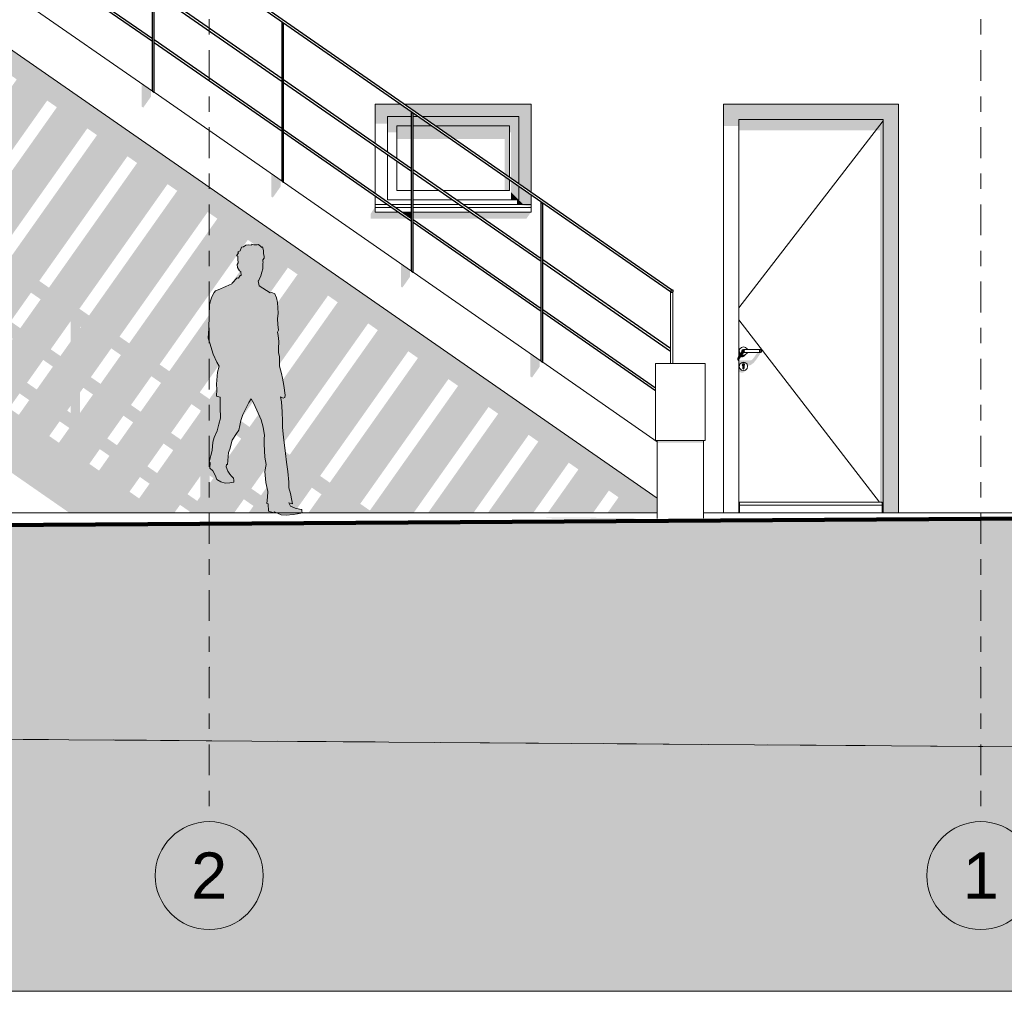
# Model space of a CAD drawing. Header units: metres. Extents: x -52 to 321, y -8 to 26.
# Tile 277 of 333: x 306.2 to 312.58, y -3.1 to 3.19. Entities that reach past the tile are written whole.
import ezdxf
from ezdxf.enums import TextEntityAlignment as Align

# ---------------------------------------------------------------- set-up
doc = ezdxf.new("R2010")
doc.units = ezdxf.units.M
doc.header["$MEASUREMENT"] = 0
doc.linetypes.add('Raster', pattern=[0.4, 0.2, -0.1, 0, -0.1])
doc.linetypes.add('Strichlinie weit', pattern=[1.058333, 0.635, -0.423333])
for name, color, linetype in [('10 Wand außen', 7, 'Continuous'), ('20 Decke', 7, 'Continuous'), ('40 Absturzsicherung', 7, 'Continuous'), ('40 Treppe', 7, 'Continuous'), ('60 Auffüllung gesamt', 7, 'Continuous'), ('60 Ausstattung außen', 7, 'Continuous'), ('60 Gelände 2D Übersicht', 7, 'Continuous'), ('60 Gelände Hänle', 7, 'Continuous'), ('90 Achsraster', 7, 'Continuous')]:
    doc.layers.add(name, color=color, linetype=linetype)
doc.styles.add('ERSTELLTER_STIL_1', font='arial.ttf')
pattern_1 = [(45, (33626.11544, -0.00275), (-0.2121320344, 0.2121320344), []), (45, (33626.0447, 0.06797), (-0.424264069, 0.424264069), []), (45, (33625.974, 0.1387), (-0.424264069, 0.424264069), []), (135, (33625.9033, 0.20939), (0.07071067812, 0.07071067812), [0.3, -0.3])]

# ---------------------------------------------------------------- blocks, each defined once
blk = doc.blocks.new('Standard-Rastermarker[16]_2', base_point=(307.4261, 9.9973))
at = {"layer": '90 Achsraster', "color": 14, "linetype": 'Raster', "lineweight": 18, "true_color": 0xa80000}
for p, q in [((307.4261, 8.9973), (307.4261, -1.0027)), ((307.4261, -1.0027), (307.4261, -2.0027))]:
    blk.add_line(p, q, dxfattribs=at)
at = {"layer": '90 Achsraster', "color": 14, "linetype": 'Continuous', "lineweight": 18, "true_color": 0xa80000, "flags": 128}
blk.add_lwpolyline([(307.4261, -2.7027, 1), (307.4261, -2.0027, 1)], format="xyb", close=True, dxfattribs=at)
at = {"layer": '90 Achsraster', "color": 14, "linetype": 'Raster', "lineweight": 18, "true_color": 0xa80000}
blk.add_point((307.4261, -1.0027), dxfattribs=at)
blk.add_point((307.4261, -1.0027), dxfattribs=at)
at = {"layer": '90 Achsraster', "color": 14, "lineweight": 18, "true_color": 0xa80000, "style": 'ERSTELLTER_STIL_1'}
for tag, p in [('AC_MarkerText_1_0', (307.4261, 10.4973)), ('AC_MarkerText_1_1', (307.4261, -2.2027))]:
    blk.add_attdef(tag, text='', height=0.3, rotation=360, dxfattribs=at).set_placement(p, align=Align.TOP_CENTER)
blk = doc.blocks.new('Mann gehend Kontur 02 27[21]_2', base_point=(307.9259, -0.0174))
at = {"layer": '60 Ausstattung außen', "linetype": 'Continuous', "lineweight": 0, "true_color": 0xffffff}
blk.add_hatch(color=7, dxfattribs=at).paths.add_polyline_path([(307.698, 0.7378), (307.7148, 0.7065), (307.7618, 0.6011), (307.7764, 0.5532), (307.7842, 0.5002), (307.7826, 0.4799), (307.782, 0.4433), (307.7865, 0.3587), (307.7949, 0.3112), (307.7876, 0.2667), (307.7932, 0.1951), (307.805, 0.1359), (307.8033, 0.1004), (307.7988, 0.0593), (307.8089, 0.0559), (307.8094, 0.0097), (307.8458, -0.0016), (307.8492, 0.0046), (307.8929, -0.0151), (307.9259, -0.0174), (307.9702, -0.0123), (307.9976, -0.0084), (308.0307, -0.0027), (308.0268, 0.0063), (308.0273, 0.0192), (308.0111, 0.0215), (307.9831, 0.0288), (307.9523, 0.0418), (307.9422, 0.0626), (307.9651, 0.0576), (307.9623, 0.079), (307.9539, 0.123), (307.9427, 0.1607), (307.9416, 0.1968), (307.9355, 0.2656), (307.9271, 0.3265), (307.9198, 0.3834), (307.9069, 0.4882), (307.9019, 0.5503), (307.9019, 0.5925), (307.8991, 0.6528), (307.894, 0.7177), (307.889, 0.7492), (307.9052, 0.7413), (307.917, 0.7447), (307.9181, 0.7616), (307.9103, 0.8231), (307.9013, 0.87), (307.894, 0.9016), (307.8806, 0.9478), (307.8811, 1.0115), (307.8755, 1.0357), (307.8744, 1.0629), (307.8772, 1.1097), (307.8722, 1.1486), (307.8677, 1.1695), (307.875, 1.1819), (307.8716, 1.2187), (307.8677, 1.2553), (307.8722, 1.2919), (307.8677, 1.3613), (307.8626, 1.3913), (307.8514, 1.4167), (307.8324, 1.4263), (307.8201, 1.4251), (307.7506, 1.4697), (307.7433, 1.5012), (307.7484, 1.504), (307.7523, 1.517), (307.7607, 1.5311), (307.7629, 1.5429), (307.7669, 1.5587), (307.7742, 1.5807), (307.773, 1.6004), (307.7742, 1.6145), (307.7758, 1.6219), (307.7736, 1.6298), (307.7742, 1.6383), (307.7814, 1.6491), (307.782, 1.6615), (307.777, 1.6767), (307.7773, 1.6995), (307.771, 1.722), (307.7646, 1.7187), (307.7622, 1.7224), (307.7445, 1.737), (307.7372, 1.7342), (307.7159, 1.7342), (307.7013, 1.7403), (307.6992, 1.7338), (307.6806, 1.7347), (307.6633, 1.7325), (307.6487, 1.7228), (307.6353, 1.7192), (307.6257, 1.6957), (307.6122, 1.6889), (307.6162, 1.6839), (307.6039, 1.6647), (307.6117, 1.6619), (307.6106, 1.6433), (307.6128, 1.6196), (307.6067, 1.6078), (307.61, 1.5875), (307.6224, 1.5672), (307.6313, 1.5627), (307.633, 1.5366), (307.6263, 1.5366), (307.6168, 1.5197), (307.6078, 1.5208), (307.5748, 1.487), (307.5736, 1.4819), (307.5328, 1.4661), (307.4835, 1.4442), (307.4661, 1.4374), (307.4577, 1.4261), (307.4426, 1.3991), (307.4347, 1.3719), (307.428, 1.3471), (307.4263, 1.2766), (307.423, 1.1919), (307.4202, 1.131), (307.4297, 1.0983), (307.451, 1.0256), (307.4756, 0.9747), (307.4913, 0.9499), (307.4795, 0.9105), (307.4739, 0.8314), (307.4745, 0.797), (307.4739, 0.7536), (307.4969, 0.748), (307.4975, 0.6826), (307.4991, 0.6108), (307.4893, 0.5722), (307.4782, 0.5294), (307.4588, 0.4863), (307.4487, 0.4563), (307.4454, 0.4033), (307.4258, 0.3294), (307.4328, 0.3231), (307.4304, 0.2885), (307.4501, 0.2714), (307.4644, 0.242), (307.4756, 0.2133), (307.5025, 0.1998), (307.53, 0.1896), (307.5591, 0.1924), (307.5848, 0.1981), (307.5854, 0.2093), (307.5844, 0.2224), (307.5703, 0.2364), (307.5602, 0.2482), (307.5473, 0.268), (307.5356, 0.2967), (307.5378, 0.3108), (307.544, 0.3125), (307.5507, 0.3899), (307.5596, 0.4102), (307.5742, 0.4682), (307.6022, 0.5133), (307.6173, 0.5347), (307.6235, 0.5635), (307.6308, 0.5963), (307.6442, 0.6352), (307.6829, 0.713)])
at = {"layer": '60 Ausstattung außen', "color": 7, "linetype": 'Continuous', "lineweight": 13, "flags": 128}
blk.add_lwpolyline([(307.698, 0.7378), (307.6829, 0.713), (307.6442, 0.6352), (307.6308, 0.5963), (307.6235, 0.5635), (307.6173, 0.5347), (307.6022, 0.5133), (307.5742, 0.4682), (307.5596, 0.4102), (307.5507, 0.3899), (307.544, 0.3125), (307.5378, 0.3108), (307.5356, 0.2967), (307.5473, 0.268), (307.5602, 0.2482), (307.5703, 0.2364), (307.5844, 0.2224), (307.5854, 0.2093), (307.5848, 0.1981), (307.5591, 0.1924), (307.53, 0.1896), (307.5025, 0.1998), (307.4756, 0.2133), (307.4644, 0.242), (307.4501, 0.2714), (307.4304, 0.2885), (307.4328, 0.3231), (307.4258, 0.3294), (307.4454, 0.4033), (307.4487, 0.4563), (307.4588, 0.4863), (307.4782, 0.5294), (307.4893, 0.5722), (307.4991, 0.6108), (307.4975, 0.6826), (307.4969, 0.748), (307.4739, 0.7536), (307.4745, 0.797), (307.4739, 0.8314), (307.4795, 0.9105), (307.4913, 0.9499), (307.4756, 0.9747), (307.451, 1.0256), (307.4297, 1.0983), (307.4202, 1.131), (307.423, 1.1919), (307.4263, 1.2766), (307.428, 1.3471), (307.4347, 1.3719), (307.4426, 1.3991), (307.4577, 1.4261), (307.4661, 1.4374), (307.4835, 1.4442), (307.5328, 1.4661), (307.5736, 1.4819), (307.5748, 1.487), (307.6078, 1.5208), (307.6168, 1.5197), (307.6263, 1.5366), (307.633, 1.5366), (307.6313, 1.5627), (307.6224, 1.5672), (307.61, 1.5875), (307.6067, 1.6078), (307.6128, 1.6196), (307.6106, 1.6433), (307.6117, 1.6619), (307.6039, 1.6647), (307.6162, 1.6839), (307.6122, 1.6889), (307.6257, 1.6957), (307.6353, 1.7192), (307.6487, 1.7228), (307.6633, 1.7325), (307.6806, 1.7347), (307.6992, 1.7338), (307.7013, 1.7403), (307.7159, 1.7342), (307.7372, 1.7342), (307.7445, 1.737), (307.7622, 1.7224), (307.7646, 1.7187), (307.771, 1.722), (307.7773, 1.6995), (307.777, 1.6767), (307.782, 1.6615), (307.7814, 1.6491), (307.7742, 1.6383), (307.7736, 1.6298), (307.7758, 1.6219), (307.7742, 1.6145), (307.773, 1.6004), (307.7742, 1.5807), (307.7669, 1.5587), (307.7629, 1.5429), (307.7607, 1.5311), (307.7523, 1.517), (307.7484, 1.504), (307.7433, 1.5012), (307.7506, 1.4697), (307.8201, 1.4251), (307.8324, 1.4263), (307.8514, 1.4167), (307.8626, 1.3913), (307.8677, 1.3613), (307.8722, 1.2919), (307.8677, 1.2553), (307.8716, 1.2187), (307.875, 1.1819), (307.8677, 1.1695), (307.8722, 1.1486), (307.8772, 1.1097), (307.8744, 1.0629), (307.8755, 1.0357), (307.8811, 1.0115), (307.8806, 0.9478), (307.894, 0.9016), (307.9013, 0.87), (307.9103, 0.8231), (307.9181, 0.7616), (307.917, 0.7447), (307.9052, 0.7413), (307.889, 0.7492), (307.894, 0.7177), (307.8991, 0.6528), (307.9019, 0.5925), (307.9019, 0.5503), (307.9069, 0.4882), (307.9198, 0.3834), (307.9271, 0.3265), (307.9355, 0.2656), (307.9416, 0.1968), (307.9427, 0.1607), (307.9539, 0.123), (307.9623, 0.079), (307.9651, 0.0576), (307.9422, 0.0626), (307.9523, 0.0418), (307.9831, 0.0288), (308.0111, 0.0215), (308.0273, 0.0192), (308.0268, 0.0063), (308.0307, -0.0027), (307.9976, -0.0084), (307.9702, -0.0123), (307.9259, -0.0174), (307.8929, -0.0151), (307.8492, 0.0046), (307.8458, -0.0016), (307.8094, 0.0097), (307.8089, 0.0559), (307.7988, 0.0593), (307.8033, 0.1004), (307.805, 0.1359), (307.7932, 0.1951), (307.7876, 0.2667), (307.7949, 0.3112), (307.7865, 0.3587), (307.782, 0.4433), (307.7826, 0.4799), (307.7842, 0.5002), (307.7764, 0.5532), (307.7618, 0.6011), (307.7148, 0.7065)], close=True, dxfattribs=at)
blk = doc.blocks.new('Standard-Rastermarker[25]_2', base_point=(312.4261, 9.9973))
at = {"layer": '90 Achsraster', "color": 14, "linetype": 'Raster', "lineweight": 18, "true_color": 0xa80000}
for p, q in [((312.4261, 8.9973), (312.4261, -1.0027)), ((312.4261, -1.0027), (312.4261, -2.0027))]:
    blk.add_line(p, q, dxfattribs=at)
at = {"layer": '90 Achsraster', "color": 14, "linetype": 'Continuous', "lineweight": 18, "true_color": 0xa80000, "flags": 128}
blk.add_lwpolyline([(312.4261, -2.7027, 1), (312.4261, -2.0027, 1)], format="xyb", close=True, dxfattribs=at)
at = {"layer": '90 Achsraster', "color": 14, "linetype": 'Raster', "lineweight": 18, "true_color": 0xa80000}
blk.add_point((312.4261, -1.0027), dxfattribs=at)
blk.add_point((312.4261, -1.0027), dxfattribs=at)
at = {"layer": '90 Achsraster', "color": 14, "lineweight": 18, "true_color": 0xa80000, "style": 'ERSTELLTER_STIL_1'}
for tag, p in [('AC_MarkerText_1_0', (312.4261, 10.4973)), ('AC_MarkerText_1_1', (312.4261, -2.2027))]:
    blk.add_attdef(tag, text='', height=0.3, rotation=360, dxfattribs=at).set_placement(p, align=Align.TOP_CENTER)

msp = doc.modelspace()

# ---------------------------------------------------------------- hatches: boundary and pattern name
at = {"layer": '10 Wand außen', "linetype": 'Continuous', "lineweight": 0, "true_color": 0x000000}
h = msp.add_hatch(color=18, dxfattribs=at)
h.paths.add_polyline_path([(306.0652, 3.0473), (306.0652, 2.779), (306.1162, 2.851), (306.1789, 2.8074), (306.0652, 2.6467), (306.0652, 2.2308), (306.3762, 2.6705), (306.4389, 2.6269), (306.0652, 2.0985), (306.0652, 1.6825), (306.6362, 2.4899), (306.6989, 2.4463), (306.1276, 1.6383), (306.0652, 1.6816), (306.0652, 1.5685), (306.0739, 1.5625), (306.0652, 1.5502), (306.0652, 1.1343), (306.0904, 1.1698), (306.1531, 1.1262), (306.0652, 1.002), (306.0652, 0.3138), (306.5211, -0.0027), (307.1996, -0.0027), (307.237, 0.05), (307.2997, 0.0065), (307.2932, -0.0027), (307.5873, -0.0027), (307.6504, 0.0865), (307.7131, 0.0429), (307.6808, -0.0027), (307.975, -0.0027), (308.0912, 0.1616), (308.1539, 0.118), (308.0685, -0.0027), (308.7503, -0.0027), (309.2362, 0.6843), (309.2989, 0.6408), (308.8439, -0.0027), (309.138, -0.0027), (309.4962, 0.5038), (309.5589, 0.4602), (309.2315, -0.0027), (309.5257, -0.0027), (309.7562, 0.3232), (309.8189, 0.2797), (309.6192, -0.0027), (309.9133, -0.0027), (310.0162, 0.1427), (310.0789, 0.0991), (310.0069, -0.0027), (310.3292, -0.0027), (310.3292, 0.094), (306.0765, 3.0473)])
h.paths.add_polyline_path([(306.1294, 0.6767), (306.197, 0.7723), (306.2597, 0.7287), (306.1921, 0.6331)], flags=0)
h.paths.add_polyline_path([(306.1391, 1.2386), (306.2712, 1.4255), (306.3339, 1.3819), (306.2018, 1.1951)], flags=0)
h.paths.add_polyline_path([(306.3084, 0.7975), (306.2456, 0.8411), (306.3504, 0.9893), (306.4131, 0.9457)], flags=0)
h.paths.add_polyline_path([(306.3248, 1.5013), (306.8962, 2.3093), (306.9589, 2.2658), (306.3876, 1.4578)], flags=0)
h.paths.add_polyline_path([(306.4521, 0.4526), (306.3894, 0.4961), (306.457, 0.5917), (306.5197, 0.5482)], flags=0)
h.paths.add_polyline_path([(306.3991, 1.0581), (306.5312, 1.2449), (306.5316, 1.2446), (306.5283, 1.2399), (306.5283, 1.1086), (306.4618, 1.0145)], flags=0)
h.paths.add_polyline_path([(306.5056, 0.6605), (306.5283, 0.6926), (306.5283, 0.6448)], flags=0)
h.paths.add_polyline_path([(306.6476, 1.2772), (306.5848, 1.3208), (307.1562, 2.1288), (307.2189, 2.0852)], flags=0)
h.paths.add_polyline_path([(306.6731, 0.7651), (306.5883, 0.6452), (306.5883, 0.7775), (306.6104, 0.8087)], flags=0)
h.paths.add_polyline_path([(306.5883, 1.1934), (306.5883, 1.2052), (306.5939, 1.2013)], flags=0)
h.paths.add_polyline_path([(306.7121, 0.272), (306.6494, 0.3156), (306.717, 0.4112), (306.7797, 0.3676)], flags=0)
h.paths.add_polyline_path([(306.7218, 0.834), (306.6591, 0.8775), (306.7912, 1.0643), (306.8539, 1.0208)], flags=0)
h.paths.add_polyline_path([(306.7656, 0.48), (306.8704, 0.6281), (306.9331, 0.5846), (306.8284, 0.4364)], flags=0)
h.paths.add_polyline_path([(306.9076, 1.0967), (306.8448, 1.1402), (307.4162, 1.9482), (307.4789, 1.9047)], flags=0)
h.paths.add_polyline_path([(306.9721, 0.0915), (306.9094, 0.135), (306.977, 0.2306), (307.0397, 0.187)], flags=0)
h.paths.add_polyline_path([(306.9191, 0.697), (307.0512, 0.8838), (307.1139, 0.8402), (306.9818, 0.6534)], flags=0)
h.paths.add_polyline_path([(307.0884, 0.2559), (307.0256, 0.2994), (307.1304, 0.4476), (307.1931, 0.404)], flags=0)
h.paths.add_polyline_path([(307.1676, 0.9161), (307.1048, 0.9597), (307.6762, 1.7677), (307.7389, 1.7241)], flags=0)
h.paths.add_polyline_path([(307.2418, 0.4728), (307.1791, 0.5164), (307.3112, 0.7032), (307.3715, 0.6614), (307.3681, 0.6567), (307.3681, 0.6515)], flags=0)
h.paths.add_polyline_path([(307.3484, 0.0753), (307.2856, 0.1189), (307.3681, 0.2356), (307.3681, 0.1033)], flags=0)
h.paths.add_polyline_path([(307.3648, 0.7791), (307.9362, 1.5871), (307.9989, 1.5436), (307.4276, 0.7356)], flags=0)
h.paths.add_polyline_path([(307.4281, 0.2408), (307.4531, 0.2235), (307.4281, 0.1881)], flags=0)
h.paths.add_polyline_path([(307.4391, 0.3358), (307.5712, 0.5227), (307.6339, 0.4791), (307.5018, 0.2923)], flags=0)
h.paths.add_polyline_path([(307.6248, 0.5986), (308.1962, 1.4066), (308.2589, 1.363), (307.6876, 0.555)], flags=0)
h.paths.add_polyline_path([(307.6991, 0.1553), (307.8312, 0.3421), (307.8939, 0.2986), (307.7618, 0.1117)], flags=0)
h.paths.add_polyline_path([(307.9476, 0.3744), (307.8848, 0.418), (308.4562, 1.226), (308.5189, 1.1824)], flags=0)
h.paths.add_polyline_path([(308.1448, 0.2375), (308.7162, 1.0455), (308.7789, 1.0019), (308.2076, 0.1939)], flags=0)
h.paths.add_polyline_path([(308.4048, 0.0569), (308.9762, 0.8649), (309.0389, 0.8213), (308.4676, 0.0133)], flags=0)
for points in [[(308.5017, 2.6473), (308.5817, 2.5673), (308.7381, 2.5673), (308.7381, 2.5941), (308.7481, 2.5872), (308.7481, 2.5673), (308.7793, 2.5673), (308.6641, 2.6473)], [(308.5017, 2.6473), (308.5017, 2.52), (308.5817, 2.52), (308.5817, 2.5673)], [(308.6904, 2.6473), (308.8056, 2.5673), (309.4317, 2.5673), (309.5117, 2.6473)], [(309.4317, 2.5673), (309.4317, 2.1325), (309.5117, 2.077), (309.5117, 2.6473)], [(310.7583, 2.6473), (310.7583, 2.5058), (310.8583, 2.5058), (310.8583, 2.5473), (311.7933, 2.5473), (311.7933, -0.0027), (311.8933, -0.0027), (311.8933, 2.6473)], [(308.5817, 2.5673), (308.6417, 2.5073), (308.7381, 2.5073), (308.7381, 2.5673)], [(308.5817, 2.5673), (308.5817, 2.4634), (308.6417, 2.4634), (308.6417, 2.5073)], [(308.7481, 2.5673), (308.7481, 2.5073), (308.8657, 2.5073), (308.7793, 2.5673)], [(308.8056, 2.5673), (308.892, 2.5073), (309.3717, 2.5073), (309.4317, 2.5673)], [(309.4317, 2.5673), (309.3717, 2.5073), (309.3717, 2.4634), (309.3817, 2.4634), (309.3817, 2.1672), (309.4317, 2.1325)], [(308.7381, 2.5073), (308.6417, 2.5073), (308.6417, 2.421), (308.7381, 2.421)], [(308.8657, 2.5073), (308.7481, 2.5073), (308.7481, 2.421), (308.99, 2.421)], [(308.892, 2.5073), (309.0163, 2.421), (309.3417, 2.421), (309.3417, 2.195), (309.3717, 2.1742), (309.3717, 2.5073)], [(310.8583, 2.5473), (310.8583, 2.4775), (311.7733, 2.4775), (311.7733, 0.0673), (311.7883, 0.0673), (311.7883, -0.0027), (311.7933, -0.0027), (311.7933, 2.5473)], [(309.3717, 2.1559), (309.3417, 2.1768), (309.3417, 2.0873), (309.3717, 2.0873)], [(309.3817, 2.0773), (309.4317, 2.0273), (309.4317, 2.1143), (309.3817, 2.149)], [(309.5117, 2.0587), (309.4317, 2.1143), (309.4317, 2.0273), (309.4617, 1.9973), (309.5117, 1.9973)], [(309.3817, 2.0273), (309.4317, 2.0273), (309.3817, 2.0773)], [(308.4717, 1.9048), (308.7109, 1.9048), (308.6498, 1.9473), (308.5017, 1.9473), (308.5017, 1.9823), (308.4717, 1.9348)], [(309.4317, 2.0273), (309.4217, 2.0273), (309.4217, 1.9973), (309.4617, 1.9973)], [(309.5117, 1.9823), (309.5117, 1.9973), (309.4217, 1.9973)], [(308.7381, 1.9473), (308.6761, 1.9473), (308.7372, 1.9048), (308.7381, 1.9048)], [(309.1156, 1.9473), (308.7481, 1.9473), (308.7481, 1.9048), (309.1767, 1.9048)], [(309.1419, 1.9473), (309.203, 1.9048), (309.4817, 1.9048), (309.5117, 1.9473)], [(310.8504, 1.0053), (310.8477, 0.9938), (310.8504, 0.9861), (310.8543, 0.9829), (310.8583, 0.9815), (310.8583, 1.0211), (310.8543, 1.014)], [(310.8649, 1.0608), (310.8583, 1.0514), (310.8583, 0.9878), (310.8724, 1.0077), (310.8783, 1.0061), (310.8918, 1.0097), (310.9017, 1.0196), (310.9117, 1.0338), (310.9018, 1.0239), (310.8883, 1.0203), (310.8748, 1.0239), (310.8649, 1.0338), (310.8613, 1.0473)], [(310.8583, 0.9524), (310.859, 0.9524), (310.8583, 0.9514), (310.8583, 0.9162), (310.8648, 0.9097), (310.8783, 0.9061), (310.8918, 0.9097), (310.9017, 0.9196), (310.9117, 0.9338), (310.9018, 0.9239), (310.8883, 0.9203), (310.8748, 0.9239), (310.8649, 0.9338), (310.8613, 0.9473), (310.8649, 0.9608), (310.8748, 0.9706), (310.8883, 0.9743), (310.9018, 0.9706), (310.9117, 0.9608), (310.9139, 0.9524), (310.9219, 0.9524), (310.9313, 0.9546), (310.9433, 0.9614), (310.9553, 0.9716), (310.9647, 0.9826), (310.9954, 1.026), (310.9983, 1.0331), (310.9966, 1.0373), (310.9791, 1.0373), (310.9519, 0.9987), (310.9475, 0.9935), (310.9433, 0.99), (310.9391, 0.9876), (310.9347, 0.9865), (310.8583, 0.9865)], [(310.8659, 1.0327), (310.8748, 1.0239), (310.8824, 1.0218), (310.8933, 1.0373), (310.8883, 1.0373), (310.8812, 1.0402), (310.8783, 1.0473), (310.8812, 1.0543)], [(310.8812, 1.0543), (310.8783, 1.0473), (310.88, 1.0473), (310.8828, 1.0543)], [(310.88, 1.0473), (310.8783, 1.0473), (310.8812, 1.0402), (310.8828, 1.0402)], [(310.8855, 1.0473), (310.88, 1.0473), (310.8828, 1.0402), (310.8876, 1.0402)], [(310.8828, 1.0402), (310.8812, 1.0402), (310.8883, 1.0373), (310.8894, 1.0373)], [(310.8828, 1.0402), (310.8894, 1.0373), (310.8927, 1.0373), (310.8876, 1.0402)], [(310.8855, 1.0473), (310.8876, 1.0402), (310.8948, 1.0402), (310.8936, 1.0473)], [(310.8876, 1.0402), (310.8927, 1.0373), (310.8975, 1.0373), (310.8948, 1.0402)], [(310.8948, 1.0402), (310.8975, 1.0373), (310.9033, 1.0373), (310.9026, 1.0402)], [(310.9026, 1.0402), (310.9033, 1.0373), (310.9833, 1.0373), (310.984, 1.0402)], [(310.984, 1.0402), (310.9833, 1.0373), (310.989, 1.0373), (310.9918, 1.0402)], [(310.9918, 1.0402), (310.989, 1.0373), (310.9939, 1.0373), (310.999, 1.0402)], [(310.999, 1.0402), (310.9939, 1.0373), (310.9971, 1.0373), (311.0038, 1.0402)], [(311.0038, 1.0402), (310.9971, 1.0373), (310.9983, 1.0373), (311.0054, 1.0402)], [(310.8707, 0.9665), (310.8708, 0.9665), (310.8748, 0.9706), (310.8748, 0.9706)], [(310.8708, 0.9665), (310.8772, 0.9665), (310.8748, 0.9706)], [(310.8883, 0.9743), (310.8748, 0.9706), (310.8748, 0.9706), (310.8883, 0.9742)], [(310.8748, 0.9706), (310.8772, 0.9665), (310.8883, 0.9665), (310.8883, 0.9742)], [(310.8808, 0.9569), (310.8833, 0.9517), (310.8833, 0.9484), (310.8837, 0.9483), (310.8858, 0.9428), (310.8833, 0.9375), (310.8833, 0.9348), (310.8848, 0.9312), (310.8883, 0.9298), (310.8918, 0.9312), (310.8933, 0.9348), (310.8933, 0.9517), (310.8958, 0.9569), (310.8937, 0.9624), (310.8883, 0.9647), (310.8829, 0.9624)], [(310.9018, 0.9706), (310.8883, 0.9743), (310.8883, 0.9742), (310.9017, 0.9706)], [(310.8883, 0.9665), (310.8994, 0.9665), (310.9017, 0.9706), (310.8883, 0.9742)], [(310.8994, 0.9665), (310.9057, 0.9665), (310.9017, 0.9706)], [(310.9018, 0.9706), (310.9017, 0.9706), (310.9057, 0.9665), (310.9059, 0.9665)], [(310.8633, 0.0673), (310.8583, 0.0602), (310.8583, -0.0027), (310.8633, -0.0027)], [(311.7883, 0.0539), (311.7883, 0.0673), (311.7783, 0.0673)]]:
    msp.add_hatch(color=18, dxfattribs=at).paths.add_polyline_path(points)
at = {"layer": '20 Decke', "linetype": 'Continuous', "lineweight": 0, "true_color": 0x000000}
msp.add_hatch(color=18, dxfattribs=at).paths.add_polyline_path([(310.3292, 0.4666), (310.3292, 0.4525), (310.6292, 0.4525), (310.6292, 0.4666)])
at = {"layer": '40 Absturzsicherung', "linetype": 'Continuous', "lineweight": 0, "true_color": 0x000000}
for points in [[(307.0535, 3.0741), (307.0535, 3.0558), (307.0585, 3.0523), (307.0585, 3.0706)], [(307.8983, 2.8109), (307.8933, 2.8144), (307.8933, 2.7961), (307.8983, 2.7926)], [(307.8933, 2.4908), (307.8933, 2.4726), (307.8983, 2.4691), (307.8983, 2.4874)], [(308.7331, 2.2311), (308.7331, 2.2129), (308.7381, 2.2094), (308.7381, 2.2277)], [(308.7331, 1.9076), (308.7331, 1.8894), (308.7381, 1.8859), (308.7381, 1.9041)], [(309.573, 1.6297), (309.578, 1.6262), (309.578, 1.6445), (309.573, 1.6479)], [(310.4153, 1.4344), (310.4153, 1.4312), (310.4181, 1.4292), (310.4228, 1.4292)], [(309.573, 1.3244), (309.573, 1.3061), (309.578, 1.3027), (309.578, 1.3209)], [(310.4128, 1.0465), (310.4153, 1.0447), (310.4153, 1.063), (310.4128, 1.0647)]]:
    msp.add_hatch(color=18, dxfattribs=at).paths.add_polyline_path(points)
at = {"layer": '40 Treppe', "linetype": 'Continuous', "lineweight": 0, "true_color": 0x000000}
for points in [[(307.0485, 2.7375), (306.9885, 2.7792), (306.9885, 2.6316), (306.9985, 2.6246), (307.0485, 2.6953)], [(307.8283, 2.0484), (307.8383, 2.0414), (307.8883, 2.1121), (307.8883, 2.1543), (307.8283, 2.196)], [(308.6681, 1.4651), (308.6781, 1.4582), (308.7281, 1.5289), (308.7281, 1.5711), (308.6681, 1.6127)], [(309.508, 0.8819), (309.518, 0.875), (309.568, 0.9457), (309.568, 0.9879), (309.508, 1.0295)]]:
    msp.add_hatch(color=18, dxfattribs=at).paths.add_polyline_path(points)
at = {"layer": '60 Auffüllung gesamt', "linetype": 'Continuous', "lineweight": 18, "true_color": 0xffa8a8}
h = msp.add_hatch(dxfattribs=at)
h.set_pattern_fill('Boden__gewachsen_0002', color=21, style=0, pattern_type=2)
h.set_pattern_definition(pattern_1)
h.paths.add_polyline_path([(306.9179, -0.072), (286.6743, -0.2027), (286.6743, -1.3281), (315.6978, -1.5396), (317.6986, -1.561), (317.6986, -1.5436), (315.6347, -0.2512), (315.2821, -0.016)])
at = {"layer": '60 Auffüllung gesamt', "linetype": 'Continuous', "lineweight": 0, "true_color": 0x000000}
for points in [[(309.6102, -0.036), (309.9616, -0.039), (309.9816, -0.039), (310.0251, -0.0394), (310.3019, -0.0375), (310.2829, -0.0373), (310.283, -0.0371), (309.9316, -0.0341), (309.6116, -0.0341)], [(310.3019, -0.0375), (310.0251, -0.0394), (310.3292, -0.0375), (310.3292, -0.0373)]]:
    msp.add_hatch(color=18, dxfattribs=at).paths.add_polyline_path(points)
at = {"layer": '60 Gelände Hänle', "linetype": 'Continuous', "lineweight": 18, "true_color": 0x9f9f9f}
h = msp.add_hatch(dxfattribs=at)
h.set_pattern_fill('Boden__gewachsen_0002', color=253, style=0, pattern_type=2)
h.set_pattern_definition(pattern_1)
h.paths.add_polyline_path([(286.6743, -3.1027), (319.4402, -3.1027), (319.4402, -1.5795), (315.6978, -1.5396), (286.6743, -1.3281)])

# ---------------------------------------------------------------- linework, layer by layer
at = {"layer": '10 Wand außen', "color": 7, "linetype": 'Continuous', "lineweight": 13}
for p, q in [((308.5017, 2.6473), (308.6641, 2.6473)), ((308.5017, 2.3919), (308.5017, 2.6473)), ((308.6904, 2.6473), (309.5117, 2.6473)), ((309.5117, 2.6473), (309.5117, 2.077)), ((310.7583, 2.6473), (311.8933, 2.6473)), ((310.7583, -0.0027), (310.7583, 2.6473)), ((311.8933, 2.6473), (311.8933, -0.0027)), ((311.7933, 2.5384), (310.8583, 1.3261)), ((308.5017, 2.0684), (308.5017, 2.3736)), ((308.5017, 1.9823), (308.5017, 2.0501)), ((309.5117, 2.0587), (309.5117, 1.9823)), ((308.5778, 1.9973), (308.5017, 1.9973)), ((308.5017, 1.9823), (308.5017, 1.9773)), ((308.7381, 1.9973), (308.6041, 1.9973)), ((309.0436, 1.9973), (308.7481, 1.9973)), ((309.5117, 1.9973), (309.0699, 1.9973)), ((309.5117, 1.9823), (309.5117, 1.9773)), ((308.5017, 1.9773), (308.5017, 1.9473)), ((308.6066, 1.9773), (308.5017, 1.9773)), ((308.6498, 1.9473), (308.5017, 1.9473)), ((308.7381, 1.9773), (308.6329, 1.9773)), ((308.7381, 1.9473), (308.6761, 1.9473)), ((309.0724, 1.9773), (308.7481, 1.9773)), ((309.1156, 1.9473), (308.7481, 1.9473)), ((309.5117, 1.9773), (309.0987, 1.9773)), ((309.5117, 1.9473), (309.1419, 1.9473)), ((309.5117, 1.9773), (309.5117, 1.9473)), ((311.7693, 0.0673), (310.8583, 1.2484)), ((311.7933, 0.0361), (311.7883, 0.0426))]:
    msp.add_line(p, q, dxfattribs=at)
at = {"layer": '10 Wand außen', "color": 7, "linetype": 'Continuous', "lineweight": 18}
for p, q in [((308.5817, 2.5673), (308.5817, 2.3363)), ((308.7381, 2.5673), (308.5817, 2.5673)), ((308.7793, 2.5673), (308.7481, 2.5673)), ((309.0067, 2.5673), (308.8056, 2.5673)), ((309.4317, 2.5673), (309.0067, 2.5673)), ((309.4317, 2.1325), (309.4317, 2.5673)), ((308.6417, 2.2947), (308.6417, 2.5073)), ((308.6417, 2.5073), (308.7381, 2.5073)), ((308.7481, 2.5073), (308.8657, 2.5073)), ((308.892, 2.5073), (309.3717, 2.5073)), ((309.3717, 2.1742), (309.3717, 2.5073)), ((310.8583, -0.0027), (310.8583, 2.5473)), ((310.8583, 2.5473), (311.3259, 2.5473)), ((311.3259, 2.5473), (311.4559, 2.5473)), ((311.4559, 2.5473), (311.7933, 2.5473)), ((311.7933, 2.5473), (311.7933, -0.0027)), ((308.5817, 2.3181), (308.5817, 2.0273)), ((308.6417, 2.0873), (308.6417, 2.2764)), ((309.3717, 2.0873), (309.3717, 2.1559)), ((309.4317, 2.0273), (309.4317, 2.1143)), ((308.6417, 2.0873), (308.7381, 2.0873)), ((308.7481, 2.0873), (308.914, 2.0873)), ((308.9403, 2.0873), (309.3717, 2.0873)), ((308.5817, 2.0273), (308.7381, 2.0273)), ((308.7481, 2.0273), (309.0004, 2.0273)), ((309.0267, 2.0273), (309.4317, 2.0273)), ((310.8649, 1.0608), (310.8613, 1.0473)), ((310.8613, 1.0473), (310.8649, 1.0338)), ((310.8748, 1.0706), (310.8649, 1.0608)), ((310.8649, 1.0338), (310.8748, 1.0239)), ((310.8883, 1.0743), (310.8748, 1.0706)), ((310.8748, 1.0239), (310.8883, 1.0203)), ((310.8812, 1.0543), (310.8783, 1.0473)), ((310.8783, 1.0473), (310.8812, 1.0402)), ((310.8828, 1.0543), (310.88, 1.0473)), ((310.88, 1.0473), (310.8828, 1.0402)), ((310.8883, 1.0573), (310.8812, 1.0543)), ((310.8812, 1.0402), (310.8883, 1.0373)), ((310.8876, 1.0543), (310.8855, 1.0473)), ((310.8855, 1.0473), (310.8876, 1.0402)), ((310.9018, 1.0706), (310.8883, 1.0743)), ((310.8883, 1.0573), (310.8894, 1.0573)), ((310.8883, 1.0373), (310.8894, 1.0373)), ((310.8883, 1.0203), (310.9018, 1.0239)), ((310.8894, 1.0573), (310.8927, 1.0573)), ((310.8894, 1.0373), (310.8927, 1.0373)), ((310.8927, 1.0573), (310.8975, 1.0573)), ((310.8927, 1.0373), (310.8975, 1.0373)), ((310.8948, 1.0543), (310.8936, 1.0473)), ((310.8936, 1.0473), (310.8948, 1.0402)), ((310.8975, 1.0573), (310.9033, 1.0573)), ((310.8975, 1.0373), (310.9033, 1.0373)), ((310.9117, 1.0608), (310.9018, 1.0706)), ((310.9018, 1.0239), (310.9117, 1.0338)), ((310.9033, 1.0573), (310.9833, 1.0573)), ((310.9033, 1.0373), (310.9833, 1.0373)), ((310.9126, 1.0573), (310.9117, 1.0608)), ((310.9117, 1.0338), (310.9126, 1.0373)), ((310.9833, 1.0573), (310.989, 1.0573)), ((310.9833, 1.0373), (310.989, 1.0373)), ((310.989, 1.0573), (310.9939, 1.0573)), ((310.989, 1.0373), (310.9939, 1.0373)), ((310.9918, 1.0543), (310.9929, 1.0473)), ((310.9929, 1.0473), (310.9918, 1.0402)), ((310.9939, 1.0573), (310.9971, 1.0573)), ((310.9939, 1.0373), (310.9971, 1.0373)), ((310.9971, 1.0573), (310.9983, 1.0573)), ((310.9971, 1.0373), (310.9983, 1.0373)), ((310.9983, 1.0573), (311.0054, 1.0543)), ((311.0054, 1.0402), (310.9983, 1.0373)), ((310.999, 1.0543), (311.0011, 1.0473)), ((311.0011, 1.0473), (310.999, 1.0402)), ((311.0038, 1.0543), (311.0066, 1.0473)), ((311.0066, 1.0473), (311.0038, 1.0402)), ((311.0054, 1.0543), (311.0083, 1.0473)), ((311.0083, 1.0473), (311.0054, 1.0402)), ((310.8649, 0.9608), (310.8613, 0.9473)), ((310.8748, 0.9706), (310.8649, 0.9608)), ((310.8883, 0.9743), (310.8748, 0.9706)), ((310.8816, 0.9589), (310.8808, 0.9569)), ((310.8816, 0.9589), (310.8829, 0.9624)), ((310.8829, 0.9624), (310.8883, 0.9647)), ((310.9018, 0.9706), (310.8883, 0.9743)), ((310.8883, 0.9647), (310.8937, 0.9624)), ((310.895, 0.9589), (310.8937, 0.9624)), ((310.895, 0.9589), (310.8958, 0.9569)), ((310.9117, 0.9608), (310.9018, 0.9706)), ((310.9153, 0.9473), (310.9117, 0.9608)), ((310.8613, 0.9473), (310.8649, 0.9338)), ((310.8649, 0.9338), (310.8748, 0.9239)), ((310.8748, 0.9239), (310.8883, 0.9203)), ((310.8833, 0.9517), (310.8808, 0.9569)), ((310.8833, 0.9501), (310.8833, 0.9517)), ((310.8833, 0.9501), (310.8833, 0.9473)), ((310.8833, 0.9473), (310.8833, 0.9444)), ((310.8833, 0.9444), (310.8833, 0.9386)), ((310.8833, 0.9386), (310.8833, 0.9348)), ((310.8848, 0.9312), (310.8833, 0.9348)), ((310.8883, 0.9298), (310.8848, 0.9312)), ((310.8918, 0.9312), (310.8883, 0.9298)), ((310.8883, 0.9203), (310.9018, 0.9239)), ((310.8933, 0.9348), (310.8918, 0.9312)), ((310.8958, 0.9569), (310.8933, 0.9517)), ((310.8933, 0.9517), (310.8933, 0.9501)), ((310.8933, 0.9501), (310.8933, 0.9473)), ((310.8933, 0.9473), (310.8933, 0.9444)), ((310.8933, 0.9444), (310.8933, 0.9386)), ((310.8933, 0.9386), (310.8933, 0.9348)), ((310.9018, 0.9239), (310.9117, 0.9338)), ((310.9117, 0.9338), (310.9153, 0.9473)), ((310.8633, 0.0473), (310.8633, 0.0673)), ((311.7883, 0.0673), (310.8633, 0.0673)), ((311.7883, 0.0473), (311.7883, 0.0673)), ((310.8633, -0.0027), (310.8633, 0.0473)), ((311.7883, 0.0473), (310.8633, 0.0473)), ((311.7883, -0.0027), (311.7883, 0.0473))]:
    msp.add_line(p, q, dxfattribs=at)
at = {"layer": '20 Decke', "color": 7, "linetype": 'Continuous', "lineweight": 13}
for p, q in [((310.3192, 0.4666), (310.3192, 0.9666)), ((310.3192, 0.9666), (310.6392, 0.9666)), ((310.6392, 0.4666), (310.6392, 0.9666)), ((310.3192, 0.4666), (310.6392, 0.4666)), ((310.3292, -0.0375), (310.3292, 0.4666)), ((310.6292, -0.0355), (310.6292, 0.4666))]:
    msp.add_line(p, q, dxfattribs=at)
at = {"layer": '40 Absturzsicherung', "color": 250, "linetype": 'Continuous', "lineweight": 25, "true_color": 0x191919}
for p, q in [((310.4228, 1.4442), (306.2236, 4.3603)), ((310.4153, 1.4312), (306.2311, 4.3368)), ((307.0585, 2.7306), (307.0585, 3.7606)), ((307.0685, 2.7236), (307.0685, 3.7536)), ((307.0585, 3.0706), (306.326, 3.5793)), ((307.0585, 3.0523), (306.3213, 3.5643)), ((307.8983, 2.8109), (307.0685, 3.3872)), ((307.8983, 2.7926), (307.0685, 3.3689)), ((307.8983, 3.1774), (307.9083, 3.1704)), ((307.8983, 2.1474), (307.8983, 3.1774)), ((307.9083, 2.1404), (307.9083, 3.1704)), ((307.8983, 2.4874), (307.0685, 3.0636)), ((307.8983, 2.4691), (307.0685, 3.0454)), ((308.7381, 2.2277), (307.9083, 2.804)), ((308.7381, 2.2094), (307.9083, 2.7857)), ((307.0585, 2.7306), (307.0685, 2.7236)), ((308.7381, 2.5941), (308.7481, 2.5872)), ((308.7381, 1.5641), (308.7381, 2.5941)), ((308.7481, 1.5572), (308.7481, 2.5872)), ((308.7381, 1.9041), (307.9083, 2.4804)), ((308.7381, 1.8859), (307.9083, 2.4622)), ((309.578, 1.6445), (308.7481, 2.2207)), ((309.578, 1.6262), (308.7481, 2.2025)), ((307.8983, 2.1474), (307.9083, 2.1404)), ((309.578, 2.0109), (309.588, 2.004)), ((309.578, 0.9809), (309.578, 2.0109)), ((309.588, 0.974), (309.588, 2.004)), ((309.578, 1.3209), (308.7481, 1.8972)), ((309.578, 1.3027), (308.7481, 1.8789)), ((310.4153, 1.063), (309.588, 1.6375)), ((310.4153, 1.0447), (309.588, 1.6193)), ((308.7381, 1.5641), (308.7481, 1.5572)), ((310.4181, 1.4292), (310.4153, 1.4312)), ((310.4181, 1.4292), (310.4228, 1.4442)), ((310.4181, 1.4292), (310.4228, 1.4292)), ((310.4228, 1.4442), (310.4303, 1.4442)), ((310.4228, 1.4292), (310.4303, 1.4292)), ((310.4303, 1.4442), (310.4303, 1.4292)), ((310.3192, 0.8062), (309.588, 1.314)), ((310.3192, 0.7879), (309.588, 1.2957)), ((309.578, 0.9809), (309.588, 0.974))]:
    msp.add_line(p, q, dxfattribs=at)
at = {"layer": '40 Absturzsicherung', "color": 7, "linetype": 'Continuous', "lineweight": 13}
for p, q in [((310.4153, 1.4344), (310.4228, 1.4292)), ((310.4153, 1.4312), (310.4153, 1.4344)), ((310.4153, 0.9666), (310.4153, 1.4312)), ((310.4228, 1.4292), (310.4303, 1.424)), ((310.4303, 0.9666), (310.4303, 1.424))]:
    msp.add_line(p, q, dxfattribs=at)
at = {"layer": '40 Treppe', "color": 7, "linetype": 'Continuous', "lineweight": 13}
for p, q in [((307.0585, 2.7306), (306.2236, 3.3103)), ((310.3292, 0.094), (306.0765, 3.0473)), ((307.8983, 2.1474), (307.0685, 2.7236)), ((308.7381, 1.5641), (307.9083, 2.1404)), ((309.578, 0.9809), (308.7481, 1.5572)), ((310.3292, 0.4592), (309.588, 0.974))]:
    msp.add_line(p, q, dxfattribs=at)
at = {"layer": '60 Auffüllung gesamt', "color": 8, "linetype": 'Continuous', "lineweight": 18}
for p, q in [((302.2279, -0.0027), (310.3292, -0.0027)), ((310.6292, -0.0027), (315.2821, -0.0027))]:
    msp.add_line(p, q, dxfattribs=at)
at = {"layer": '60 Auffüllung gesamt', "color": 7, "linetype": 'Continuous', "lineweight": 18, "flags": 128}
msp.add_lwpolyline([(315.2821, -0.016), (306.9179, -0.072), (286.6743, -0.2027)], dxfattribs=at)
at = {"layer": '60 Gelände 2D Übersicht', "color": 7, "linetype": 'Continuous', "lineweight": 100}
msp.add_line((297.0402, -0.1355), (315.3205, -0.0238), dxfattribs=at)
at = {"layer": '60 Gelände 2D Übersicht', "color": 1, "linetype": 'Strichlinie weit', "lineweight": 18, "true_color": 0xf50000}
msp.add_line((286.7002, -1.3247), (319.3843, -1.5672), dxfattribs=at)
at = {"layer": '60 Gelände Hänle', "color": 7, "linetype": 'Continuous', "lineweight": 18}
msp.add_line((319.4402, -3.1027), (286.6743, -3.1027), dxfattribs=at)
at = {"layer": '60 Gelände Hänle', "color": 7, "linetype": 'Continuous', "lineweight": 18, "flags": 128}
msp.add_lwpolyline([(286.6743, -1.3281), (315.6978, -1.5396), (317.6986, -1.561)], dxfattribs=at)

# ---------------------------------------------------------------- block references
at = {"layer": '60 Ausstattung außen', "color": 7, "linetype": 'Continuous', "lineweight": 13}
msp.add_blockref('Mann gehend Kontur 02 27[21]_2', (307.9259, -0.0174), dxfattribs=at)
at = {"layer": '90 Achsraster', "color": 7, "linetype": 'Continuous', "lineweight": 18}
ref = msp.add_blockref('Standard-Rastermarker[16]_2', (307.4261, 9.9973), dxfattribs=at)
ref.add_attrib('AC_MarkerText_1_1', '2', dxfattribs={"color": 14, "lineweight": 18, "true_color": 0xa80000, "height": 0.3, "rotation": 360, "style": 'ERSTELLTER_STIL_1'}).set_placement((307.4261, -2.2027), align=Align.TOP_CENTER)
ref = msp.add_blockref('Standard-Rastermarker[25]_2', (312.4261, 9.9973), dxfattribs=at)
ref.add_attrib('AC_MarkerText_1_1', '1', dxfattribs={"color": 14, "lineweight": 18, "true_color": 0xa80000, "height": 0.3, "rotation": 360, "style": 'ERSTELLTER_STIL_1'}).set_placement((312.4261, -2.2027), align=Align.TOP_CENTER)

doc.saveas('drawing.dxf')
